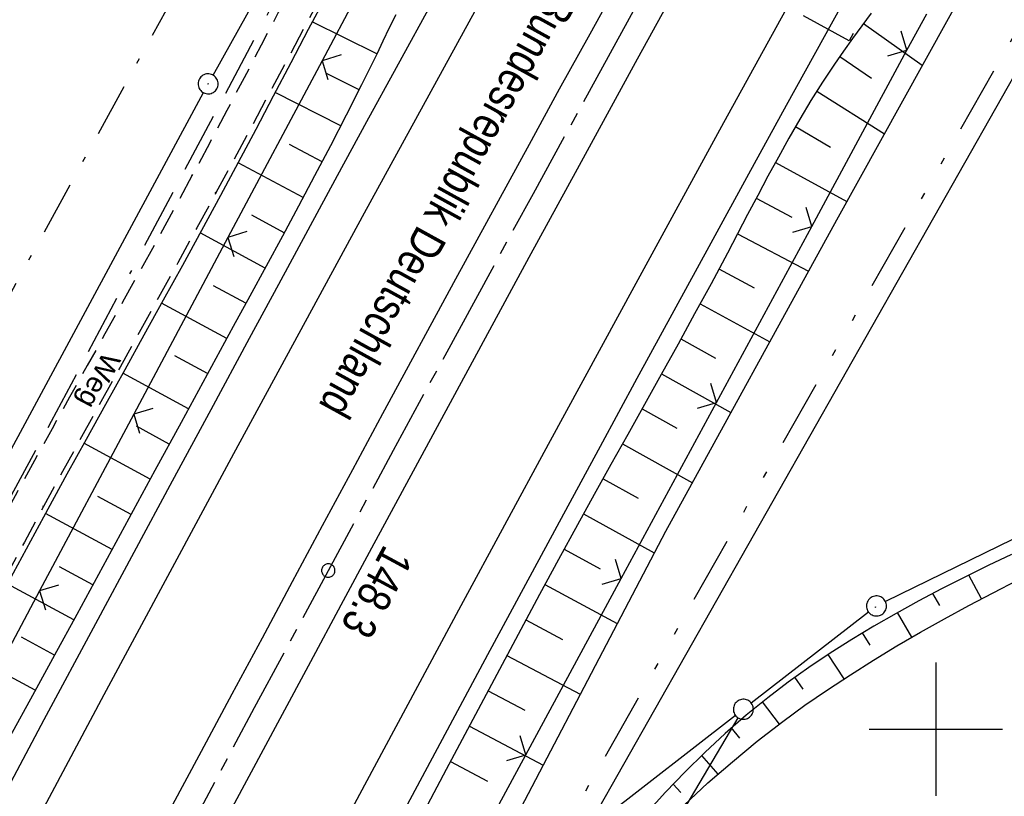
# Model space of a CAD drawing. Extents: x 510526 to 513920, y 467229 to 478797.
# Tile 406 of 467: x 512631 to 512705, y 476695 to 476753. Entities that reach past the tile are written whole.
import ezdxf

# ---------------------------------------------------------------- set-up
doc = ezdxf.new("R2010")
doc.units = 0
doc.header["$LTSCALE"] = 10
doc.header["$MEASUREMENT"] = 0
for name, pattern in [('ACAD_ISO16W100', [73, 15, -6.5, 15, -6.5, 15, -7, 1, -7]), ('ACHSE', [5.5, 4, -0.5, 0.5, -0.5]), ('LT00', [0]), ('LT08', [0.42, 0.2, -0.1, 0.02, -0.1]), ('LT09', [0.54, 0.2, -0.1, 0.02, -0.1, 0.02, -0.1]), ('LT11', [0.3, 0.2, -0.1])]:
    doc.linetypes.add(name, pattern=pattern)
doc.layers.get('0').update_dxf_attribs({"linetype": 'LT00'})
for name, color, linetype in [('-AX-020', 250, 'ACHSE'), ('-ST-20-1', 250, 'LT00'), ('BAB-KABEL', 220, 'ACAD_ISO16W100'), ('BRD', 255, 'Continuous'), ('DFK_AB_L', 21, 'LT00'), ('DFK_AB_P', 7, 'LT00'), ('DFK_GZPKT', 250, 'LT00'), ('DFK_KATASTER', 250, 'LT00'), ('DFK_TOPO-SYM', 252, 'LT00'), ('FELDWEG_TEXT', 1, 'Continuous'), ('GEMARKUNGSGRENZE', 3, 'LT09'), ('STROM_UNTER', 80, 'LT08'), ('V88_AFBR_BAB', 250, 'LT00'), ('V88_BOESCH', 250, 'LT00'), ('V88_BOSCHUNG', 250, 'LT00'), ('V88_FELDWEG', 250, 'LT11'), ('V88_LD_MARK', 250, 'LT00'), ('V88_RASTER', 250, 'LT00'), ('V88_ZAUN', 40, 'LT00')]:
    doc.layers.add(name, color=color, linetype=linetype)
doc.styles.add('Beschrift', font='ARIAL.TTF')

# ---------------------------------------------------------------- blocks, each defined once
blk = doc.blocks.new('SYMB7301')
at = {"color": 0, "linetype": 'ByBlock'}
for p, q in [((-0.128693, 0), (0, 0.128693)), ((0, -0.128693), (-0.128693, 0)), ((0, 0.128693), (0.128693, 0)), ((0.128693, 0), (0, -0.128693)), ((0.000059, -0.009738), (0.000059, 0.009897)), ((-0.00901, -0.004339), (-0.002225, -0.009749))]:
    blk.add_line(p, q, dxfattribs=at)
for points in [[(-0.002225, 0.009749), (-0.00901, 0.004339), (-0.00901, -0.004339)], [(0.01, 0), (0.006235, 0.007818), (-0.002225, 0.009749)], [(-0.002225, -0.009749), (0.006235, -0.007818), (0.01, 0)]]:
    blk.add_lwpolyline(points, dxfattribs=at)
blk = doc.blocks.new('SYMB7010')
at = {"color": 0, "linetype": 'ByBlock'}
for points in [[(-0.031408, 0.499213), (-0.093728, 0.49134), (-0.15457, 0.475719), (-0.212975, 0.452595), (-0.268021, 0.422333), (-0.31884, 0.385411), (-0.36463, 0.342411), (-0.40467, 0.29401), (-0.438329, 0.240973), (-0.465074, 0.184136), (-0.484486, 0.124395), (-0.496256, 0.062692), (-0.5002, 0)], [(0.5002, 0), (0.496256, 0.062692), (0.484485, 0.124395), (0.465074, 0.184136), (0.438329, 0.240973), (0.40467, 0.29401), (0.36463, 0.342411), (0.31884, 0.385411), (0.268021, 0.422333), (0.212975, 0.452595), (0.15457, 0.475719), (0.093728, 0.49134), (0.031408, 0.499213), (-0.031408, 0.499213)], [(-0.5002, 0), (-0.496256, -0.062692), (-0.484486, -0.124395), (-0.465075, -0.184136), (-0.438329, -0.240973), (-0.404671, -0.29401), (-0.36463, -0.342411), (-0.31884, -0.385411), (-0.268021, -0.422333), (-0.212975, -0.452595), (-0.154571, -0.475719), (-0.093728, -0.49134), (-0.031408, -0.499213), (0.031408, -0.499213)], [(0.031408, -0.499213), (0.093728, -0.491341), (0.15457, -0.475719), (0.212975, -0.452595), (0.268021, -0.422333), (0.31884, -0.385411), (0.36463, -0.342411), (0.404671, -0.294011), (0.438329, -0.240974), (0.465075, -0.184136), (0.484486, -0.124395), (0.496256, -0.062692), (0.500201, 0)]]:
    blk.add_lwpolyline(points, dxfattribs=at)
blk = doc.blocks.new('SYMB0003')
at = {"color": 0, "linetype": 'ByBlock'}
for p, q in [((-0.015712, 0), (0.010166, 0.012015)), ((0, -0.021257), (-0.015712, 0)), ((0.010166, 0.012015), (0, -0.021257))]:
    blk.add_line(p, q, dxfattribs=at)
for points in [[(-0.031395, 0.499013), (-0.093691, 0.491144), (-0.154509, 0.475528), (-0.21289, 0.452414), (-0.267913, 0.422164), (-0.318712, 0.385257), (-0.364484, 0.342274), (-0.404509, 0.293893), (-0.438154, 0.240877), (-0.464888, 0.184062), (-0.484292, 0.124345), (-0.496058, 0.062667), (-0.5, 0)], [(0.5, 0), (0.496057, 0.062667), (0.484292, 0.124345), (0.464888, 0.184062), (0.438153, 0.240877), (0.404509, 0.293893), (0.364484, 0.342274), (0.318712, 0.385257), (0.267913, 0.422164), (0.21289, 0.452414), (0.154509, 0.475528), (0.093691, 0.491144), (0.031395, 0.499013), (-0.031395, 0.499013)], [(-0.5, 0), (-0.496058, -0.062667), (-0.484292, -0.124345), (-0.464888, -0.184062), (-0.438154, -0.240877), (-0.404509, -0.293893), (-0.364485, -0.342274), (-0.318712, -0.385257), (-0.267914, -0.422164), (-0.21289, -0.452414), (-0.154509, -0.475529), (-0.093691, -0.491144), (-0.031395, -0.499014), (0.031395, -0.499014)], [(0.031395, -0.499014), (0.093691, -0.491144), (0.154509, -0.475529), (0.21289, -0.452414), (0.267914, -0.422164), (0.318712, -0.385257), (0.364485, -0.342274), (0.404509, -0.293893), (0.438154, -0.240877), (0.464889, -0.184062), (0.484292, -0.124345), (0.496058, -0.062667), (0.5, 0)]]:
    blk.add_lwpolyline(points, dxfattribs=at)
blk = doc.blocks.new('SYMB0002')
at = {"color": 0, "linetype": 'ByBlock'}
for points in [[(-0.031395, 0.499013), (-0.093691, 0.491144), (-0.154509, 0.475528), (-0.21289, 0.452414), (-0.267913, 0.422164), (-0.318712, 0.385257), (-0.364484, 0.342274), (-0.404509, 0.293893), (-0.438154, 0.240877), (-0.464888, 0.184062), (-0.484292, 0.124345), (-0.496058, 0.062667), (-0.5, 0)], [(-0.5, 0), (-0.496058, -0.062667), (-0.484292, -0.124345), (-0.464888, -0.184062), (-0.438154, -0.240877), (-0.404509, -0.293893), (-0.364485, -0.342274), (-0.318712, -0.385257), (-0.267914, -0.422164), (-0.21289, -0.452414), (-0.154509, -0.475529), (-0.093691, -0.491144), (-0.031395, -0.499014), (0.031395, -0.499014)], [(0.5, 0), (0.496057, 0.062667), (0.484292, 0.124345), (0.464888, 0.184062), (0.438153, 0.240877), (0.404509, 0.293893), (0.364484, 0.342274), (0.318712, 0.385257), (0.267913, 0.422164), (0.21289, 0.452414), (0.154509, 0.475528), (0.093691, 0.491144), (0.031395, 0.499013), (-0.031395, 0.499013)], [(0.031395, -0.499014), (0.093691, -0.491144), (0.154509, -0.475529), (0.21289, -0.452414), (0.267914, -0.422164), (0.318712, -0.385257), (0.364485, -0.342274), (0.404509, -0.293893), (0.438154, -0.240877), (0.464889, -0.184062), (0.484292, -0.124345), (0.496058, -0.062667), (0.5, 0)]]:
    blk.add_lwpolyline(points, dxfattribs=at)
blk = doc.blocks.new('SYMB0011')
at = {"color": 0, "linetype": 'ByBlock'}
for p, q in [((0.5, 0), (-0.5, 0)), ((0, 0.5), (0, -0.5))]:
    blk.add_line(p, q, dxfattribs=at)
blk = doc.blocks.new('SYMB0024')
at = {"color": 0, "linetype": 'ByBlock'}
for p, q in [((-0.5, 0.5), (0, 0)), ((0, 0), (0.5, 0.5))]:
    blk.add_line(p, q, dxfattribs=at)

msp = doc.modelspace()

# ---------------------------------------------------------------- linework, layer by layer
at = {"layer": '-AX-020', "ltscale": 0.2, "flags": 128}
msp.add_lwpolyline([(513881.716, 478796.972), (513877.87, 478787.354), (513870.367, 478768.801), (513862.788, 478750.278), (513855.137, 478731.786), (513847.411, 478713.324), (513839.611, 478694.893), (513831.738, 478676.494), (513823.791, 478658.127), (513815.771, 478639.791), (513807.678, 478621.487), (513799.512, 478603.216), (513791.272, 478584.978), (513782.96, 478566.773), (513774.576, 478548.601), (513766.118, 478530.463), (513757.588, 478512.359), (513748.986, 478494.289), (513740.312, 478476.254), (513731.565, 478458.253), (513722.747, 478440.287), (513713.857, 478422.357), (513704.896, 478404.463), (513695.863, 478386.605), (513686.758, 478368.782), (513677.583, 478350.997), (513668.336, 478333.248), (513659.019, 478315.536), (513649.63, 478297.862), (513640.172, 478280.225), (513630.643, 478262.626), (513621.043, 478245.066), (513611.374, 478227.544), (513601.634, 478210.061), (513591.825, 478192.617), (513586.745, 478183.647), (513576.83, 478166.262), (513566.848, 478148.917), (513556.8, 478131.609), (513546.688, 478114.338), (513536.514, 478097.104), (513526.28, 478079.906), (513515.988, 478062.743), (513505.638, 478045.613), (513495.234, 478028.517), (513484.778, 478011.453), (513474.27, 477994.421), (513463.712, 477977.419), (513453.108, 477960.447), (513442.457, 477943.503), (513431.762, 477926.587), (513421.026, 477909.698), (513410.248, 477892.835), (513399.432, 477875.997), (513388.579, 477859.182), (513377.691, 477842.39), (513366.769, 477825.62), (513355.815, 477808.871), (513344.831, 477792.142), (513333.819, 477775.431), (513322.78, 477758.738), (513311.715, 477742.062), (513300.628, 477725.401), (513289.519, 477708.754), (513278.389, 477692.121), (513267.242, 477675.5), (513256.078, 477658.891), (513244.899, 477642.291), (513233.706, 477625.7), (513222.502, 477609.117), (513211.288, 477592.542), (513200.066, 477575.971), (513188.837, 477559.405), (513177.603, 477542.843), (513166.366, 477526.282), (513154.797, 477509.239), (513142.496, 477491.114), (513130.197, 477472.988), (513117.902, 477454.859), (513105.613, 477436.726), (513093.333, 477418.587), (513081.064, 477400.44), (513068.808, 477382.285), (513056.567, 477364.119), (513044.344, 477345.942), (513032.141, 477327.752), (513019.958, 477309.547), (513007.8, 477291.325), (512995.668, 477273.087), (512983.565, 477254.83), (512971.492, 477236.552), (512959.452, 477218.253), (512947.447, 477199.931), (512935.479, 477181.584), (512923.551, 477163.212), (512911.665, 477144.812), (512899.822, 477126.385), (512888.026, 477107.927), (512876.279, 477089.439), (512864.582, 477070.918), (512852.939, 477052.364), (512841.352, 477033.775), (512829.822, 477015.15), (512818.352, 476996.488), (512806.945, 476977.787), (512795.603, 476959.048), (512789.644, 476949.141), (512778.405, 476930.339), (512767.236, 476911.496), (512756.135, 476892.613), (512745.103, 476873.688), (512734.14, 476854.724), (512723.246, 476835.72), (512712.422, 476816.676), (512701.668, 476797.593), (512690.983, 476778.471), (512680.369, 476759.309), (512669.824, 476740.11), (512659.35, 476720.871), (512648.946, 476701.595), (512638.612, 476682.281), (512628.349, 476662.929), (512618.157, 476643.54), (512608.036, 476624.113), (512597.985, 476604.65), (512588.006, 476585.15), (512578.098, 476565.614), (512568.261, 476546.042), (512558.497, 476526.434), (512548.803, 476506.791), (512539.182, 476487.112), (512529.632, 476467.399), (512520.155, 476447.65), (512510.749, 476427.867), (512501.416, 476408.05), (512492.156, 476388.199), (512482.968, 476368.314), (512473.852, 476348.396), (512464.81, 476328.445), (512455.84, 476308.46), (512446.944, 476288.443), (512438.12, 476268.394), (512429.37, 476248.313), (512420.694, 476228.2), (512412.09, 476208.055), (512403.561, 476187.879), (512395.105, 476167.672), (512386.723, 476147.434), (512378.415, 476127.166), (512370.181, 476106.867), (512362.021, 476086.539), (512353.936, 476066.181), (512345.925, 476045.794), (512337.988, 476025.377), (512330.127, 476004.932), (512322.339, 475984.458), (512314.627, 475963.955), (512306.989, 475943.425), (512299.427, 475922.867), (512291.94, 475902.281), (512284.528, 475881.669), (512277.191, 475861.029), (512269.93, 475840.362), (512262.744, 475819.67), (512255.634, 475798.951), (512248.599, 475778.206), (512241.641, 475757.436), (512234.758, 475736.641), (512227.951, 475715.82), (512221.221, 475694.975), (512214.566, 475674.105), (512207.988, 475653.211), (512201.487, 475632.294), (512200.128, 475627.887), (512194.281, 475608.791), (512188.5, 475589.674), (512182.785, 475570.538), (512177.137, 475551.381), (512171.56, 475532.204), (512166.053, 475513.007), (512160.618, 475493.788), (512155.257, 475474.55), (512149.971, 475455.29), (512148.09, 475448.361), (512142.908, 475429.074), (512137.804, 475409.765), (512132.778, 475390.436), (512127.829, 475371.088), (512122.957, 475351.719), (512118.163, 475332.332), (512113.447, 475312.925), (512108.808, 475293.499), (512104.247, 475274.055), (512099.765, 475254.593), (512095.36, 475235.113), (512091.033, 475215.616), (512086.785, 475196.101), (512082.614, 475176.57), (512078.522, 475157.022), (512074.508, 475137.458), (512070.573, 475117.878), (512066.716, 475098.282), (512063.238, 475080.246), (512059.532, 475060.621), (512055.901, 475040.983), (512052.344, 475021.33), (512048.857, 475001.665), (512045.438, 474981.988), (512042.084, 474962.3), (512038.794, 474942.602), (512035.562, 474922.893), (512032.388, 474903.175), (512029.269, 474883.449), (512026.201, 474863.714), (512023.183, 474843.972), (512020.21, 474824.222), (512017.282, 474804.467), (512014.394, 474784.705), (512011.544, 474764.937), (512008.73, 474745.165), (512005.949, 474725.388), (512003.198, 474705.607), (512000.474, 474685.821), (511997.775, 474666.033), (511995.098, 474646.242), (511992.439, 474626.448), (511989.798, 474606.651), (511987.169, 474586.854), (511984.552, 474567.054), (511981.943, 474547.253), (511979.34, 474527.452), (511976.744, 474507.689), (511975.127, 474495.377), (511973.477, 474482.815), (511971.825, 474470.254), (511970.169, 474457.693), (511968.506, 474445.133), (511966.835, 474432.574), (511965.154, 474420.016), (511963.46, 474407.46), (511961.752, 474394.906), (511960.027, 474382.355), (511958.283, 474369.806), (511956.518, 474357.259), (511954.73, 474344.717), (511952.918, 474332.177), (511951.078, 474319.642), (511949.209, 474307.111), (511947.309, 474294.584), (511945.376, 474282.063), (511943.407, 474269.547), (511941.4, 474257.038), (511939.355, 474244.534), (511937.267, 474232.038), (511935.137, 474219.549), (511932.96, 474207.067), (511930.736, 474194.594), (511928.462, 474182.131), (511926.136, 474169.676), (511923.757, 474157.232), (511921.321, 474144.799), (511918.829, 474132.377), (511916.276, 474119.967), (511913.661, 474107.57), (511910.982, 474095.187), (511908.238, 474082.818), (511905.425, 474070.464), (511902.544, 474058.127), (511899.59, 474045.806), (511896.562, 474033.504), (511893.47, 474021.261), (511890.29, 474008.997), (511887.033, 473996.753), (511883.699, 473984.53), (511880.287, 473972.328), (511876.798, 473960.148), (511873.233, 473947.991), (511869.591, 473935.856), (511865.873, 473923.745), (511862.077, 473911.656), (511858.206, 473899.593), (511854.259, 473887.554), (511850.236, 473875.54), (511846.136, 473863.552), (511841.962, 473851.59), (511837.711, 473839.654), (511833.386, 473827.746), (511828.985, 473815.865), (511824.51, 473804.012), (511819.96, 473792.188), (511815.335, 473780.392), (511810.636, 473768.626), (511805.863, 473756.89), (511801.015, 473745.185), (511796.094, 473733.51), (511791.099, 473721.866), (511786.031, 473710.255), (511780.889, 473698.675), (511775.675, 473687.128), (511770.388, 473675.615), (511765.028, 473664.135), (511759.596, 473652.689), (511754.091, 473641.278), (511748.515, 473629.901), (511742.867, 473618.56), (511737.147, 473607.255), (511731.356, 473595.986), (511725.494, 473584.754), (511719.562, 473573.559), (511713.558, 473562.402), (511707.485, 473551.283), (511701.341, 473540.203), (511695.128, 473529.162), (511688.845, 473518.159), (511682.492, 473507.198), (511676.07, 473496.276), (511669.58, 473485.395), (511663.021, 473474.555), (511656.394, 473463.757), (511649.699, 473453.001), (511642.935, 473442.288), (511636.105, 473431.617), (511629.207, 473420.99), (511622.242, 473410.406), (511615.211, 473399.867), (511608.113, 473389.372), (511600.949, 473378.922), (511593.719, 473368.518), (511586.423, 473358.16), (511579.062, 473347.848), (511571.637, 473337.582), (511564.147, 473327.364), (511556.592, 473317.193), (511548.973, 473307.07), (511541.291, 473296.996), (511533.545, 473286.969), (511525.735, 473276.993), (511517.863, 473267.066), (511509.929, 473257.188), (511501.932, 473247.361), (511493.873, 473237.584), (511485.753, 473227.859), (511477.572, 473218.186), (511475.548, 473215.811), (511467.291, 473206.202), (511458.976, 473196.642), (511450.605, 473187.132), (511442.182, 473177.667), (511433.709, 473168.249), (511425.188, 473158.872), (511416.622, 473149.537), (511408.014, 473140.241), (511399.365, 473130.982), (511390.679, 473121.758), (511381.958, 473112.568), (511373.205, 473103.409), (511364.421, 473094.278), (511355.61, 473085.175), (511346.772, 473076.096), (511337.912, 473067.039), (511329.031, 473058.003), (511320.132, 473048.986), (511311.216, 473039.984), (511302.286, 473030.997), (511293.345, 473022.02), (511284.394, 473013.053), (511275.436, 473004.094), (511266.473, 472995.139), (511255.909, 472984.591), (511236.789, 472965.502), (511230.177, 472958.9), (511223.567, 472952.294), (511216.964, 472945.683), (511210.368, 472939.063), (511203.785, 472932.433), (511197.215, 472925.788), (511190.663, 472919.125), (511184.131, 472912.443), (511177.622, 472905.739), (511171.139, 472899.01), (511164.685, 472892.252), (511158.263, 472885.464), (511151.877, 472878.643), (511145.529, 472871.786), (511139.222, 472864.891), (511132.96, 472857.955), (511126.746, 472850.976), (511120.583, 472843.952), (511114.476, 472836.881), (511109.32, 472830.82), (511103.322, 472823.655), (511097.386, 472816.438), (511091.511, 472809.171), (511085.699, 472801.854), (511079.95, 472794.488), (511074.265, 472787.072), (511068.642, 472779.609), (511063.084, 472772.097), (511057.591, 472764.538), (511052.162, 472756.933), (511046.799, 472749.281), (511041.501, 472741.584), (511036.27, 472733.841), (511031.105, 472726.054), (511026.007, 472718.223), (511020.976, 472710.349), (511016.012, 472702.431), (511011.117, 472694.472), (511006.29, 472686.471), (511001.532, 472678.429), (510996.842, 472670.347), (510992.223, 472662.225), (510987.672, 472654.063), (510983.192, 472645.863), (510978.782, 472637.625), (510974.443, 472629.349), (510970.175, 472621.036), (510965.978, 472612.687), (510961.853, 472604.303), (510957.799, 472595.883), (510953.818, 472587.43), (510949.91, 472578.942), (510946.074, 472570.422), (510942.311, 472561.868), (510938.622, 472553.283), (510935.007, 472544.666), (510931.465, 472536.02), (510927.997, 472527.343), (510924.604, 472518.636), (510921.286, 472509.901), (510918.042, 472501.138), (510914.874, 472492.347), (510911.781, 472483.529), (510908.763, 472474.686), (510905.821, 472465.817), (510902.956, 472456.923), (510900.166, 472448.004), (510897.454, 472439.062), (510894.817, 472430.098), (510892.258, 472421.111), (510889.776, 472412.102), (510887.37, 472403.073), (510885.043, 472394.023), (510882.792, 472384.954), (510880.62, 472375.866), (510878.525, 472366.759), (510876.509, 472357.635), (510874.57, 472348.494), (510872.71, 472339.337), (510870.929, 472330.164), (510869.226, 472320.976), (510867.602, 472311.774), (510866.056, 472302.558), (510864.59, 472293.33), (510863.202, 472284.089), (510861.894, 472274.837), (510860.665, 472265.574), (510859.516, 472256.301), (510858.445, 472247.018), (510857.455, 472237.726), (510856.544, 472228.427), (510855.712, 472219.119), (510854.96, 472209.806), (510854.288, 472200.485), (510853.696, 472191.159), (510853.184, 472181.829), (510852.752, 472172.495), (510852.399, 472163.157), (510852.127, 472153.817), (510851.934, 472144.475), (510851.822, 472135.131), (510851.789, 472125.787), (510851.836, 472116.443), (510851.964, 472107.1), (510852.009, 472104.711), (510852.237, 472095.37), (510852.543, 472086.03), (510852.927, 472076.694), (510853.387, 472067.361), (510853.922, 472058.032), (510854.53, 472048.707), (510855.21, 472039.388), (510855.961, 472030.074), (510856.782, 472020.766), (510857.671, 472011.464), (510858.627, 472002.169), (510859.649, 471992.88), (510860.734, 471983.599), (510861.883, 471974.326), (510863.094, 471965.06), (510864.364, 471955.802), (510865.694, 471946.554), (510867.082, 471937.313), (510868.525, 471928.081), (510870.024, 471918.857), (510871.577, 471909.643), (510873.182, 471900.438), (510874.839, 471891.241), (510876.545, 471882.054), (510878.3, 471872.876), (510880.102, 471863.708), (510881.95, 471854.548), (510883.842, 471845.397), (510885.778, 471836.255), (510887.756, 471827.123), (510889.775, 471817.999), (510891.834, 471808.885), (510893.93, 471799.779), (510896.064, 471790.681), (510898.233, 471781.592), (510900.437, 471772.511), (510902.673, 471763.439), (510904.942, 471754.374), (510907.241, 471745.317), (510909.57, 471736.267), (510911.926, 471727.225), (510914.31, 471718.19), (510916.719, 471709.161), (510919.152, 471700.139), (510921.608, 471691.124), (510924.087, 471682.114), (510926.585, 471673.11), (510929.104, 471664.112), (510931.64, 471655.118), (510934.193, 471646.129), (510936.762, 471637.145), (510939.345, 471628.165), (510941.941, 471619.188), (510944.55, 471610.216), (510947.169, 471601.246), (510949.797, 471592.279), (510952.434, 471583.314), (510955.078, 471574.352), (510957.727, 471565.391), (510960.382, 471556.431), (510963.039, 471547.473), (510967.703, 471531.767), (510970.248, 471523.199), (510975.26, 471506.323), (510980.27, 471489.445), (510985.273, 471472.566), (510990.267, 471455.684), (510995.248, 471438.798), (511000.214, 471421.908), (511005.162, 471405.012), (511010.087, 471388.11), (511014.988, 471371.201), (511019.861, 471354.283), (511024.703, 471337.357), (511029.511, 471320.421), (511034.281, 471303.475), (511039.011, 471286.517), (511043.698, 471269.547), (511048.338, 471252.564), (511052.928, 471235.568), (511057.465, 471218.557), (511061.945, 471201.532), (511066.367, 471184.491), (511070.726, 471167.434), (511075.019, 471150.36), (511079.243, 471133.269), (511083.395, 471116.16), (511086.572, 471102.843), (511090.589, 471085.702), (511094.527, 471068.543), (511098.388, 471051.366), (511102.17, 471034.172), (511105.875, 471016.961), (511109.501, 470999.734), (511113.048, 470982.489), (511116.518, 470965.23), (511119.908, 470947.954), (511123.221, 470930.663), (511126.454, 470913.357), (511129.609, 470896.037), (511132.686, 470878.703), (511135.683, 470861.354), (511138.602, 470843.993), (511141.441, 470826.619), (511144.202, 470809.231), (511146.884, 470791.831), (511149.487, 470774.42), (511152.01, 470756.996), (511154.454, 470739.562), (511156.819, 470722.116), (511159.105, 470704.66), (511161.311, 470687.193), (511163.438, 470669.717), (511165.485, 470652.232), (511165.638, 470650.897), (511167.873, 470631.022), (511170.027, 470611.138), (511172.103, 470591.246), (511174.098, 470571.346), (511176.014, 470551.438), (511177.851, 470531.523), (511179.526, 470512.546), (511180.884, 470496.345), (511182.163, 470480.137), (511183.363, 470463.922), (511184.482, 470447.702), (511185.522, 470431.478), (511186.482, 470415.247), (511187.362, 470399.013), (511188.162, 470382.774), (511188.882, 470366.532), (511189.522, 470350.286), (511190.082, 470334.037), (511190.563, 470317.786), (511190.963, 470301.532), (511191.284, 470285.277), (511191.524, 470269.02), (511191.684, 470252.763), (511191.765, 470236.505), (511191.765, 470220.247), (511191.686, 470203.988), (511191.526, 470187.731), (511191.287, 470171.474), (511191.243, 470169.007), (511190.912, 470152.752), (511190.504, 470136.499), (511190.023, 470120.247), (511189.472, 470103.998), (511188.854, 470087.752), (511188.173, 470071.508), (511187.432, 470055.266), (511186.634, 470039.027), (511185.783, 470022.791), (511184.882, 470006.558), (511183.935, 469990.327), (511182.944, 469974.099), (511181.913, 469957.873), (511180.846, 469941.65), (511179.745, 469925.429), (511178.614, 469909.21), (511177.457, 469892.993), (511176.276, 469876.777), (511175.075, 469860.563), (511173.858, 469844.35), (511172.627, 469828.139), (511171.386, 469811.927), (511170.138, 469795.717), (511168.847, 469778.991), (511030.959, 467993.348), (511029.419, 467973.407), (511027.883, 467953.466), (511026.353, 467933.525), (511024.832, 467913.582), (511023.323, 467893.64), (511021.828, 467873.695), (511020.353, 467853.75), (511018.898, 467833.804), (511017.467, 467813.855), (511016.063, 467793.903), (511014.69, 467773.951), (511013.35, 467753.995), (511012.046, 467734.038), (511010.782, 467714.078), (511009.56, 467694.116), (511008.383, 467674.151), (511007.254, 467654.183), (511006.177, 467634.211), (511005.154, 467614.237), (511004.188, 467594.261), (511003.284, 467574.281), (511002.442, 467554.299), (511001.667, 467534.314), (511000.962, 467514.327), (511000.329, 467494.336), (510999.772, 467474.345), (510999.556, 467465.709), (510999.112, 467445.714), (510998.747, 467425.717), (510998.463, 467405.719), (510998.259, 467385.719), (510998.135, 467365.72), (510998.091, 467345.72), (510998.127, 467325.72), (510998.243, 467305.721), (510998.439, 467285.721), (510998.715, 467265.723), (510999.071, 467245.726), (510999.432, 467229.156)], dxfattribs=at)
at = {"layer": 'BAB-KABEL', "ltscale": 0.03, "flags": 128}
for points in [[(513339.839, 477816.319), (513312.266, 477774.649), (513284.672, 477732.996), (513252.5, 477694.412), (513223.881, 477653.496), (513195.795, 477612.121), (513167.629, 477570.875), (513139.88, 477529.298), (513111.793, 477487.916), (513083.807, 477446.454), (513055.844, 477404.978), (513022.492, 477355.034), (513000.515, 477321.52), (512973.122, 477279.62), (512945.422, 477237.871), (512917.575, 477196.217), (512879.155, 477137.499), (512858.339, 477103.216), (512837.389, 477068.954), (512811.451, 477026.06), (512784.195, 476983.896), (512756.652, 476941.559), (512731.123, 476898.632), (512706.393, 476854.964), (512681.949, 476811.101), (512658.869, 476770.394), (512633.742, 476723.052), (512609.823, 476678.973), (512586.03, 476634.72), (512574.463, 476609.04), (512565.77, 476584.237), (512545.206, 476542.916), (512523.454, 476497.739), (512501.769, 476452.474), (512480.246, 476407.171), (512458.846, 476361.789), (512438.563, 476315.939), (512418.177, 476270.118), (512378.72, 476177.833), (512359.892, 476131.364), (512341.348, 476084.783), (512322.575, 476038.314), (512304.817, 475991.341), (512287.677, 475944.24), (512270.282, 475897.168), (512254.121, 475849.696), (512237.768, 475802.276), (512221.53, 475754.824), (512205.859, 475707.192), (512190.782, 475659.377), (512175.78, 475611.52), (512161.516, 475563.423), (512145.692, 475515.804), (512137.725, 475496.074), (512130.625, 475467.918), (512119.035, 475418.91), (512105.583, 475370.555), (512100.73, 475351.099), (512084.182, 475320.513), (512082.618, 475318.668), (512071.987, 475296.243), (512062.064, 475264.372), (512059.316, 475232.902), (512061.872, 475193.176), (512054.818, 475143.1), (512045.689, 475099.989), (512036.29, 475050.898), (512027.273, 475001.725), (512018.223, 474952.549), (512008.899, 474903.418), (512000.14, 474854.229), (511992.355, 474804.855), (511985.273, 474755.369), (511977.385, 474700.851), (511969.41, 474646.425), (511966.53, 474615.204), (511972.795, 474604.79), (511970.049, 474596.165), (511959.565, 474586.374), (511941.907, 474517.478), (511936.852, 474477.772), (511926.657, 474399.733), (511919.973, 474355.376), (511910.09, 474296.615), (511899.454, 474238.126), (511883.784, 474152.683), (511870.289, 474094.001), (511857.131, 474053.876), (511852.776, 474012.454), (511853.171, 473966.862), (511852.492, 473957.146), (511851.311, 473949.656), (511841.692, 473942.065), (511825.821, 473895.229), (511826.651, 473894.117), (511810.899, 473851.945), (511793.573, 473805.027), (511775.285, 473758.358), (511755.124, 473712.475), (511734.052, 473667.008), (511712.225, 473621.972), (511689.498, 473577.273), (511665.157, 473533.497), (511639.854, 473490.241), (511612.908, 473448.14), (511601.588, 473431.806), (511558.048, 473366.072), (511514.894, 473306.01), (511484.056, 473267.454), (511450.631, 473224.7), (511393.065, 473164.53), (511363.017, 473132.866), (511308.517, 473076.446), (511275.572, 473040.359), (511243.006, 473009.331), (511235.22, 472986.054), (511231.03, 472981.056), (511075.99, 472813.106), (511070.243, 472807.304), (511057.801, 472797.513), (511038.028, 472769.96), (511010.695, 472730.526), (510983.876, 472687.185), (510959.577, 472643.761), (510934.3, 472604.326), (510904.804, 472574.327), (510913.914, 472558.288), (510911.702, 472550.665), (510911.228, 472549.239), (510895.971, 472514.712), (510882.655, 472477.924), (510872.403, 472460.753), (510857.497, 472432.352), (510836.101, 472381.12), (510836.281, 472368.894), (510832.944, 472355.972), (510830.181, 472332.026), (510848.219, 472325.537), (510838.512, 472271.416), (510831.965, 472215.431), (510830.702, 472169.392), (510828.833, 472118.665), (510829.075, 472067.625), (510833.949, 472011.739), (510842.444, 471951.437), (510849.978, 471906.34), (510856.18, 471866.272), (510867.229, 471812.821), (510879.853, 471762.875), (510891.506, 471713.806), (510903.789, 471665.07), (510916.063, 471616.285), (510929.638, 471568.076), (510950.958, 471501.368), (510971.606, 471429.824), (510974.35, 471422.765), (510989.551, 471366.875), (511004.499, 471314.199), (511016.364, 471270.838), (511026.276, 471232.419), (511039.24, 471184.146), (511056.597, 471116.881), (511065.905, 471078.265), (511077.604, 471030.011), (511089.225, 470981.622), (511098.911, 470932.895), (511107.165, 470884.025), (511116.152, 470835.042), (511125.079, 470786.059), (511133.148, 470736.973), (511137.299, 470706.315), (511129.89, 470689.715), (511129.543, 470684.612), (511132.443, 470671.581), (511143.113, 470670.948), (511145.784, 470638.261), (511151.08, 470588.888), (511155.977, 470539.416), (511159.512, 470489.779), (511162.627, 470440.141), (511165.944, 470390.621), (511167.842, 470340.945), (511167.805, 470291.237), (511167.773, 470272.425), (511169.192, 470243.962), (511168.974, 470223.344), (511163.734, 470203.872), (511151.457, 470170.118), (511152.401, 470145.764), (511161.627, 470107.325), (511162.261, 470078.654), (511157.084, 470021.39), (511153.973, 469975.779), (511150.229, 469924.108), (511146.614, 469878.373), (511141.044, 469826.728), (511133.852, 469745.039), (511131.815, 469700.017), (511128.932, 469655.166), (511125.194, 469595.287), (511130.663, 469554.69), (511130.405, 469544.669), (511121.691, 469477.401)], [(512696.932, 476757.738), (512693.506, 476751.566), (512658.869, 476770.394)]]:
    msp.add_lwpolyline(points, dxfattribs=at)
at = {"layer": 'DFK_AB_L'}
for p, q in [((512674.1, 476692.942), (512791.07, 476899.258)), ((512645.856, 476748.994), (512703.194, 476851.495)), ((512567.776, 476604.18), (512645.134, 476747.68))]:
    msp.add_line(p, q, dxfattribs=at)
at = {"layer": 'DFK_KATASTER'}
for p, q in [((512765.546, 476743.391), (512696.224, 476709.559)), ((512694.958, 476708.77), (512686.173, 476701.95)), ((512633.933, 476614.375), (512685.198, 476700.845)), ((512684.988, 476701.03), (512674.323, 476692.75))]:
    msp.add_line(p, q, dxfattribs=at)
at = {"layer": 'GEMARKUNGSGRENZE', "ltscale": 2.5, "flags": 128}
msp.add_lwpolyline([(512293.257, 476712.052), (512348.09, 476737.796), (512371.783, 476752.191), (512408.68, 476783.801), (512455.441, 476817.706), (512519.615, 476885.047), (512566.779, 476947.336), (512587.11, 476967.259), (512610.385, 476990.056), (512643.458, 477013.577), (512665.355, 477019.758), (512738.72, 477049.297), (512738.99, 477019.086), (512739.252, 476992.813), (512744.893, 476991.756), (512768.614, 476987.278), (512769.092, 476987.319), (512777.276, 476981.672), (512787, 476972.858), (512793.073, 476957.981), (512807.533, 476945.1), (512822.526, 476938.933), (512824.402, 476934.299), (512796.549, 476911.861), (512790.137, 476900.652), (512672.431, 476693.04), (512634.028, 476627.675), (512582.478, 476535.092), (512548.415, 476458.949), (512546.863, 476455.288), (512492.583, 476342.249), (512447.696, 476236.741), (512445.748, 476232.406), (512395.202, 476115.896), (512387.923, 476094.992), (512385.787, 476088.818), (512379.737, 476057.071), (512363.301, 476018.741)], dxfattribs=at)
at = {"layer": 'STROM_UNTER', "ltscale": 2, "flags": 128}
msp.add_lwpolyline([(512740.029, 477167.844), (512740.417, 477131.048), (512740.805, 477109.638), (512740.932, 477066.37), (512741.576, 477044.446), (512741.964, 477033.192), (512741.441, 477012.164), (512740.972, 476997.669), (512741.183, 476989.303), (512742.098, 476987.124), (512747.801, 476972.186), (512755.993, 476957.738), (512754.505, 476953.61), (512738.312, 476923.893), (512734.069, 476916.767), (512716.096, 476885.051), (512677.316, 476817.549), (512667.98, 476800.525), (512626.399, 476724.864), (512622.621, 476718.527), (512610.622, 476697.036), (512596.333, 476670.469), (512580.801, 476641.988), (512567.103, 476616.538), (512555.987, 476597.26), (512531.627, 476615.618), (512514.987, 476620.37), (512488.437, 476620.833), (512462.626, 476622.303), (512437.721, 476627.733), (512425.115, 476632.272)], dxfattribs=at)
at = {"layer": 'V88_AFBR_BAB'}
for points in [[(512694.467, 476757.021), (512691.625, 476751.871), (512688.787, 476746.718), (512685.956, 476741.561), (512683.131, 476736.401), (512680.365, 476731.33), (512677.605, 476726.256), (512674.852, 476721.178), (512672.103, 476716.098), (512669.262, 476710.836), (512666.426, 476705.573), (512663.593, 476700.307), (512660.762, 476695.04), (512657.94, 476689.783), (512655.12, 476684.524), (512652.303, 476679.263), (512649.49, 476674.001), (512646.646, 476668.67), (512643.807, 476663.336), (512640.974, 476657.998)], [(512676.345, 476756.202), (512674.068, 476752.07), (512671.795, 476747.936), (512669.526, 476743.799), (512664.023, 476733.715), (512658.551, 476723.614), (512656.291, 476719.42), (512654.035, 476715.224), (512651.782, 476711.027), (512649.53, 476706.829), (512647.277, 476702.632), (512644.963, 476698.325), (512642.649, 476694.018), (512640.335, 476689.711), (512638.023, 476685.403), (512635.714, 476681.093), (512631.967, 476674.075), (512628.232, 476667.051), (512624.51, 476660.019)], [(512609.893, 476656.877), (512612.094, 476661.046), (512614.298, 476665.214), (512618.027, 476672.25), (512621.763, 476679.281), (512625.506, 476686.309), (512629.355, 476693.519), (512633.211, 476700.726), (512637.076, 476707.928), (512639.95, 476713.27), (512642.828, 476718.61), (512645.709, 476723.949), (512648.593, 476729.286), (512650.788, 476733.346), (512652.985, 476737.405), (512655.184, 476741.462), (512657.387, 476745.517), (512659.595, 476749.57), (512662.422, 476754.739)], [(512628.119, 476658.116), (512630.352, 476662.336), (512632.587, 476666.555), (512634.824, 476670.773), (512637.064, 476674.989), (512639.308, 476679.203), (512641.617, 476683.527), (512643.93, 476687.849), (512646.247, 476692.168), (512648.566, 476696.487), (512650.886, 476700.805), (512653.174, 476705.062), (512655.463, 476709.318), (512657.754, 476713.573), (512660.047, 476717.826), (512662.344, 476722.078), (512665.941, 476728.718), (512669.546, 476735.354), (512673.16, 476741.985), (512675.409, 476746.102), (512677.661, 476750.217), (512679.918, 476754.33)]]:
    msp.add_lwpolyline(points, dxfattribs=at)
at = {"layer": 'V88_BOESCH'}
for points in [[(512705.863, 476762.154), (512692.554, 476738.128), (512679.751, 476714.804), (512664.732, 476686.134), (512651.612, 476662.06), (512638.083, 476638.203), (512630.696, 476624.134), (512619.499, 476602.378), (512608.542, 476581.601), (512602.654, 476568.83), (512602.332, 476567.788)], [(512654.294, 476754.886), (512652.984, 476752.397), (512651.675, 476749.907), (512650.367, 476747.417), (512649.054, 476744.929), (512647.736, 476742.445), (512646.408, 476739.965), (512644.99, 476737.346), (512643.562, 476734.732), (512642.126, 476732.123), (512640.685, 476729.517), (512639.24, 476726.912), (512637.795, 476724.308), (512636.352, 476721.703), (512634.913, 476719.095), (512633.482, 476716.483), (512631.855, 476713.487), (512630.237, 476710.486)], [(512659.539, 476753.501), (512659.061, 476752.525), (512658.587, 476751.546), (512658.114, 476750.566), (512656.984, 476748.268), (512655.83, 476745.982), (512654.657, 476743.706), (512653.467, 476741.438), (512652.263, 476739.178), (512651.048, 476736.923), (512649.827, 476734.672), (512648.601, 476732.423), (512647.374, 476730.175), (512645.416, 476726.578), (512643.462, 476722.98), (512641.51, 476719.381), (512639.557, 476715.782), (512637.603, 476712.184), (512635.645, 476708.588), (512633.987, 476705.553), (512632.327, 476702.52), (512630.665, 476699.487)], [(512695.146, 476753.634), (512694.454, 476752.682), (512693.763, 476751.73), (512693.079, 476750.775), (512692.408, 476749.811), (512691.51, 476748.457), (512690.644, 476747.082), (512689.808, 476745.688), (512688.995, 476744.278), (512688.202, 476742.856), (512687.425, 476741.423), (512686.658, 476739.984), (512685.898, 476738.54), (512685.14, 476737.095), (512684.38, 476735.652), (512683.162, 476733.371), (512681.93, 476731.1), (512680.686, 476728.837), (512679.435, 476726.579), (512678.178, 476724.326), (512676.919, 476722.074), (512675.661, 476719.821), (512674.406, 476717.567), (512673.159, 476715.309), (512671.733, 476712.701), (512670.318, 476710.087), (512668.912, 476707.468), (512667.511, 476704.845), (512666.114, 476702.22), (512664.718, 476699.594), (512663.321, 476696.969), (512661.921, 476694.345)], [(512705.659, 476713.096), (512703.905, 476712.25), (512702.163, 476711.388), (512700.433, 476710.507), (512698.72, 476709.603), (512697.025, 476708.674), (512695.352, 476707.715), (512693.703, 476706.723), (512692.081, 476705.695), (512690.488, 476704.627), (512688.928, 476703.515), (512687.402, 476702.357), (512685.792, 476701.047), (512684.224, 476699.682), (512682.697, 476698.266), (512681.209, 476696.801), (512679.759, 476695.293), (512678.345, 476693.743)], [(512681.149, 476694.32), (512682.928, 476695.97), (512684.754, 476697.564), (512686.623, 476699.102), (512688.536, 476700.579), (512690.194, 476701.788), (512691.881, 476702.955), (512693.593, 476704.083), (512695.328, 476705.176), (512697.084, 476706.237), (512698.86, 476707.268), (512700.652, 476708.274), (512702.459, 476709.256), (512704.279, 476710.22), (512706.109, 476711.166)]]:
    msp.add_lwpolyline(points, dxfattribs=at)
at = {"layer": 'V88_BOSCHUNG'}
for p, q in [((512658.124, 476750.587), (512653.287, 476752.975)), ((512694.579, 476752.853), (512698.985, 476749.737)), ((512692.804, 476750.385), (512695.174, 476748.76)), ((512656.793, 476747.887), (512654.345, 476749.107)), ((512691.089, 476747.797), (512696.141, 476744.603)), ((512655.421, 476745.183), (512650.516, 476747.7)), ((512689.486, 476745.135), (512692.114, 476743.606)), ((512654.028, 476742.503), (512651.577, 476743.784)), ((512652.613, 476739.833), (512647.73, 476742.434)), ((512687.981, 476742.451), (512693.325, 476739.521)), ((512686.549, 476739.778), (512689.221, 476738.35)), ((512651.188, 476737.182), (512648.753, 476738.49)), ((512649.752, 476734.536), (512644.895, 476737.17)), ((512685.149, 476737.112), (512690.454, 476734.302)), ((512683.751, 476734.47), (512686.378, 476733.066)), ((512648.316, 476731.902), (512645.886, 476733.22)), ((512646.88, 476729.268), (512642.009, 476731.91)), ((512682.337, 476731.849), (512687.551, 476729.013)), ((512680.907, 476729.237), (512683.502, 476727.801)), ((512645.446, 476726.633), (512643.001, 476727.959)), ((512644.014, 476723.997), (512639.101, 476726.662)), ((512679.458, 476726.622), (512684.648, 476723.725)), ((512677.997, 476724.002), (512680.601, 476722.549)), ((512642.583, 476721.36), (512640.114, 476722.699)), ((512641.153, 476718.723), (512636.192, 476721.414)), ((512676.533, 476721.383), (512681.761, 476718.465)), ((512675.071, 476718.764), (512677.694, 476717.3)), ((512639.722, 476716.086), (512637.233, 476717.436)), ((512638.291, 476713.449), (512633.303, 476716.155)), ((512673.612, 476716.13), (512678.91, 476713.198)), ((512672.163, 476713.491), (512674.843, 476712.02)), ((512636.858, 476710.814), (512634.365, 476712.166)), ((512703.418, 476709.767), (512702.469, 476711.541)), ((512635.422, 476708.18), (512630.448, 476710.878)), ((512670.722, 476710.835), (512676.14, 476707.912)), ((512700.288, 476709.259), (512699.782, 476710.167)), ((512698.197, 476706.887), (512697.127, 476708.731)), ((512669.295, 476708.183), (512672.024, 476706.724)), ((512695.075, 476706.291), (512694.511, 476707.215)), ((512633.984, 476705.547), (512631.507, 476706.89)), ((512632.543, 476702.915), (512627.618, 476705.587)), ((512667.875, 476705.528), (512673.366, 476702.616)), ((512693.13, 476703.783), (512691.944, 476705.605)), ((512690.058, 476703.007), (512689.441, 476703.888)), ((512666.465, 476702.88), (512669.22, 476701.42)), ((512688.278, 476700.384), (512687.021, 476702.054)), ((512665.057, 476700.231), (512670.582, 476697.301)), ((512685.32, 476699.328), (512684.695, 476700.101)), ((512683.681, 476696.638), (512682.463, 476698.04)), ((512663.648, 476697.583), (512666.419, 476696.113)), ((512680.904, 476695.263), (512680.322, 476695.887))]:
    msp.add_line(p, q, dxfattribs=at)
at = {"layer": 'V88_FELDWEG', "flags": 128}
for points in [[(512742.454, 476995.896), (512742.523, 476994.597), (512742.597, 476993.299), (512742.685, 476992.001), (512742.753, 476991.119), (512742.822, 476990.237), (512742.91, 476988.956), (512742.982, 476987.674), (512743.042, 476986.384), (512743.072, 476985.664), (512743.106, 476984.943), (512743.153, 476984.225), (512743.22, 476983.513), (512743.315, 476982.809), (512743.447, 476982.118), (512743.694, 476981.203), (512744.015, 476980.314), (512744.404, 476979.449), (512744.853, 476978.605), (512745.356, 476977.782), (512745.905, 476976.976), (512746.494, 476976.185), (512747.115, 476975.408), (512747.763, 476974.643), (512748.428, 476973.886), (512749.106, 476973.137), (512749.788, 476972.393), (512750.468, 476971.652), (512751.695, 476970.295), (512752.894, 476968.94), (512754.071, 476967.588), (512755.227, 476966.237), (512756.368, 476964.888), (512757.498, 476963.541), (512758.619, 476962.194), (512759.737, 476960.847), (512760.223, 476959.901), (512760.636, 476958.92), (512760.973, 476957.911), (512761.233, 476956.88), (512761.415, 476955.832), (512761.517, 476954.773), (512761.538, 476953.709), (512761.479, 476952.647), (512761.339, 476951.593), (512761.121, 476950.552), (512760.824, 476949.53), (512759.622, 476946.779), (512758.348, 476944.061), (512757.001, 476941.377), (512755.582, 476938.731), (512754.093, 476936.124), (512752.535, 476933.558), (512750.211, 476929.676), (512747.888, 476925.794), (512745.569, 476921.909), (512743.256, 476918.021), (512740.949, 476914.129), (512738.652, 476910.231), (512735.805, 476905.367), (512732.973, 476900.494), (512730.156, 476895.612), (512727.353, 476890.723), (512724.562, 476885.826), (512722.362, 476881.947), (512720.168, 476878.064), (512717.977, 476874.179), (512715.79, 476870.293), (512713.603, 476866.406), (512711.415, 476862.52), (512709.019, 476858.27), (512706.622, 476854.02), (512704.223, 476849.771), (512701.825, 476845.522), (512699.428, 476841.272), (512697.033, 476837.021), (512694.818, 476833.083), (512692.608, 476829.143), (512690.402, 476825.201), (512688.202, 476821.255), (512686.009, 476817.305), (512683.825, 476813.35), (512682.211, 476810.415), (512680.599, 476807.478), (512678.989, 476804.54), (512677.376, 476801.604), (512675.76, 476798.67), (512674.137, 476795.739), (512672.505, 476792.813), (512670.863, 476789.893), (512669.498, 476787.488), (512668.127, 476785.087), (512666.752, 476782.688), (512665.376, 476780.29), (512664, 476777.891), (512662.628, 476775.491), (512661.261, 476773.087), (512659.903, 476770.679), (512658.556, 476768.265), (512657.222, 476765.843), (512655.907, 476763.42), (512654.605, 476760.991), (512653.312, 476758.556), (512652.027, 476756.117), (512650.746, 476753.675), (512649.467, 476751.233), (512648.186, 476748.791), (512646.901, 476746.352), (512645.608, 476743.917), (512644.306, 476741.487), (512643.013, 476739.102), (512641.71, 476736.723), (512640.398, 476734.349), (512639.081, 476731.977), (512637.76, 476729.608), (512636.437, 476727.239), (512635.115, 476724.871), (512633.796, 476722.5), (512632.482, 476720.127), (512631.175, 476717.75), (512629.724, 476715.087), (512628.283, 476712.419), (512626.85, 476709.746), (512625.424, 476707.07), (512624.001, 476704.392), (512622.581, 476701.712), (512621.161, 476699.033), (512619.74, 476696.353), (512618.316, 476693.676), (512616.503, 476690.284), (512614.684, 476686.896), (512612.858, 476683.511), (512611.029, 476680.129), (512609.196, 476676.748), (512607.361, 476673.368), (512605.526, 476669.988), (512603.372, 476666.02), (512601.221, 476662.051), (512599.073, 476658.079), (512596.931, 476654.105), (512594.795, 476650.127), (512592.668, 476646.145), (512591.122, 476643.237), (512589.58, 476640.328), (512588.041, 476637.417), (512586.502, 476634.505), (512584.962, 476631.595), (512583.419, 476628.685), (512581.873, 476625.778), (512580.321, 476622.873), (512579.007, 476620.424), (512577.69, 476617.977), (512576.373, 476615.53), (512575.058, 476613.082), (512573.749, 476610.63), (512572.446, 476608.176), (512571.154, 476605.716), (512569.874, 476603.249), (512562.279, 476588.514)], [(512744.868, 476995.991), (512744.927, 476993.768), (512744.989, 476991.544), (512745.007, 476990.896), (512745.018, 476990.248), (512745.018, 476989.498), (512745.011, 476988.748), (512745.008, 476987.998), (512745.021, 476987.249), (512745.059, 476986.499), (512745.158, 476985.553), (512745.316, 476984.613), (512745.532, 476983.687), (512745.805, 476982.78), (512746.174, 476981.801), (512746.607, 476980.852), (512747.097, 476979.928), (512747.637, 476979.028), (512748.221, 476978.15), (512748.842, 476977.29), (512749.494, 476976.445), (512750.17, 476975.615), (512750.863, 476974.795), (512751.567, 476973.983), (512752.275, 476973.177), (512753.921, 476971.309), (512755.555, 476969.454), (512757.18, 476967.611), (512758.798, 476965.777), (512760.412, 476963.948), (512762.024, 476962.122), (512762.536, 476961.1), (512762.981, 476960.047), (512763.358, 476958.968), (512763.664, 476957.867), (512763.898, 476956.748), (512764.061, 476955.616), (512764.149, 476954.477), (512764.165, 476953.334), (512764.106, 476952.192), (512763.974, 476951.057), (512763.77, 476949.932), (512763.493, 476948.823), (512762.136, 476945.938), (512760.712, 476943.084), (512759.223, 476940.265), (512757.669, 476937.48), (512756.052, 476934.732), (512754.371, 476932.022), (512752.081, 476928.183), (512749.792, 476924.343), (512747.505, 476920.503), (512745.222, 476916.66), (512742.942, 476912.814), (512740.668, 476908.966), (512738.276, 476904.903), (512735.893, 476900.835), (512733.518, 476896.762), (512731.154, 476892.683), (512728.8, 476888.597), (512726.459, 476884.505), (512724.593, 476881.223), (512722.734, 476877.936), (512720.879, 476874.647), (512719.028, 476871.357), (512717.179, 476868.065), (512715.329, 476864.773), (512713.477, 476861.483), (512711.418, 476857.832), (512709.355, 476854.183), (512707.291, 476850.535), (512705.227, 476846.887), (512703.165, 476843.238), (512701.106, 476839.587), (512699.051, 476835.934), (512696.821, 476831.954), (512694.598, 476827.97), (512692.38, 476823.984), (512690.167, 476819.995), (512687.957, 476816.004), (512685.75, 476812.011), (512683.881, 476808.627), (512682.011, 476805.244), (512680.139, 476801.862), (512678.263, 476798.482), (512676.381, 476795.105), (512674.492, 476791.732), (512672.594, 476788.364), (512671.118, 476785.76), (512669.637, 476783.159), (512668.155, 476780.559), (512666.673, 476777.958), (512665.193, 476775.357), (512663.718, 476772.752), (512662.251, 476770.144), (512660.792, 476767.531), (512659.345, 476764.911), (512657.999, 476762.447), (512656.663, 476759.977), (512655.335, 476757.503), (512654.012, 476755.026), (512652.693, 476752.547), (512651.375, 476750.067), (512650.056, 476747.587), (512648.734, 476745.11), (512647.407, 476742.635), (512646.072, 476740.164), (512644.647, 476737.549), (512643.214, 476734.938), (512641.775, 476732.331), (512640.332, 476729.725), (512638.889, 476727.12), (512637.448, 476724.514), (512636.011, 476721.906), (512634.58, 476719.294), (512633.159, 476716.677), (512631.723, 476714.007), (512630.297, 476711.331), (512628.878, 476708.652), (512627.464, 476705.97), (512626.052, 476703.287), (512624.64, 476700.603), (512623.225, 476697.921), (512621.806, 476695.242), (512620.379, 476692.567), (512618.795, 476689.622), (512617.201, 476686.682), (512615.599, 476683.746), (512613.994, 476680.812), (512612.386, 476677.88), (512610.778, 476674.947), (512609.174, 476672.013), (512607.574, 476669.076), (512605.718, 476665.647), (512603.87, 476662.213), (512602.03, 476658.775), (512600.195, 476655.335), (512598.363, 476651.892), (512596.533, 476648.449), (512594.703, 476645.005), (512592.928, 476641.667), (512591.153, 476638.329), (512589.38, 476634.989), (512587.61, 476631.648), (512585.846, 476628.304), (512584.089, 476624.957), (512582.34, 476621.605), (512580.685, 476618.411), (512579.038, 476615.212), (512577.397, 476612.011), (512575.761, 476608.806), (512574.128, 476605.601), (512572.497, 476602.394), (512565.034, 476587.331)]]:
    msp.add_lwpolyline(points, dxfattribs=at)
at = {"layer": 'V88_LD_MARK'}
for points in [[(512690.708, 476757.456), (512684.099, 476745.425), (512677.516, 476733.379), (512670.958, 476721.319), (512664.426, 476709.245), (512657.918, 476697.158), (512651.486, 476685.155), (512645.079, 476673.14), (512638.696, 476661.112), (512632.339, 476649.07), (512626.007, 476637.015), (512619.701, 476624.946), (512613.421, 476612.863), (512607.169, 476600.767), (512600.945, 476588.656), (512594.748, 476576.531), (512588.581, 476564.391), (512582.442, 476552.237), (512575.43, 476538.262)], [(512487.511, 476403.035), (512495.082, 476419.2), (512502.702, 476435.341), (512511.311, 476453.427), (512519.981, 476471.483), (512528.713, 476489.51), (512537.506, 476507.507), (512546.36, 476525.474), (512555.275, 476543.411), (512564.251, 476561.318), (512572.07, 476576.795), (512579.934, 476592.249), (512587.842, 476607.68), (512595.795, 476623.089), (512603.791, 476638.475), (512611.831, 476653.838), (512619.913, 476669.179), (512628.037, 476684.498), (512637.7, 476702.587), (512647.421, 476720.644), (512657.202, 476738.669), (512667.041, 476756.662)]]:
    msp.add_lwpolyline(points, dxfattribs=at)
at = {"layer": 'V88_RASTER'}
for p, q in [((512700, 476705), (512700, 476695)), ((512695.001, 476700), (512705.001, 476700))]:
    msp.add_line(p, q, dxfattribs=at)
at = {"layer": 'V88_ZAUN'}
for p, q in [((512660.918, 476763.016), (512654.023, 476750.074)), ((512690.698, 476737.661), (512697.836, 476750.854)), ((512654.023, 476750.074), (512646.97, 476736.836)), ((512683.56, 476724.468), (512690.698, 476737.661)), ((512646.97, 476736.836), (512639.917, 476723.597)), ((512676.422, 476711.275), (512683.56, 476724.468)), ((512639.917, 476723.597), (512632.864, 476710.359)), ((512669.284, 476698.083), (512676.422, 476711.275))]:
    msp.add_line(p, q, dxfattribs=at)
for points in [[(512697.836, 476750.854), (512699.313, 476753.584)], [(512632.864, 476710.359), (512628.262, 476701.72), (512625.863, 476697.093)], [(512662.15, 476684.888), (512663.285, 476686.995), (512669.284, 476698.083)]]:
    msp.add_lwpolyline(points, dxfattribs=at)

# ---------------------------------------------------------------- block references
at = {"layer": '-ST-20-1', "rotation": 258.929999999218}
msp.add_blockref('SYMB0002', (512654.487, 476711.883), dxfattribs=at)
at = {"layer": 'DFK_AB_P', "xscale": 1.499999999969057, "yscale": 1.5, "zscale": 1.5, "rotation": 251.2881100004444}
msp.add_blockref('SYMB0003', (512645.49, 476748.34), dxfattribs=at)
at = {"layer": 'DFK_GZPKT', "xscale": 1.499999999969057, "yscale": 1.5, "zscale": 1.5, "rotation": 251.2881100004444}
for p in [(512695.55, 476709.23), (512685.58, 476701.49)]:
    msp.add_blockref('SYMB7010', p, dxfattribs=at)
at = {"layer": 'DFK_TOPO-SYM', "xscale": 0.1, "yscale": 0.1, "zscale": 0.1, "rotation": 359.99968}
msp.add_blockref('SYMB7301', (512695.48, 476709.14), dxfattribs=at)
at = {"layer": 'V88_FELDWEG', "xscale": 0.09999999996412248, "yscale": 0.09999999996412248, "zscale": 0.1, "rotation": 239.9696990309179}
for p in [(512644.306, 476741.487), (512646.072, 476740.164), (512633.159, 476716.677)]:
    msp.add_blockref('SYMB0011', p, dxfattribs=at)
at = {"layer": 'V88_ZAUN', "yscale": 2.100000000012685, "zscale": 2.1}
for p, xscale, rotation in [((512697.836, 476750.854), 2.099999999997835, 61.58560902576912), ((512654.023, 476750.074), 2.100000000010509, 241.952949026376), ((512690.698, 476737.661), 2.099999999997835, 61.58560902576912), ((512646.97, 476736.836), 2.100000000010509, 241.952949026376), ((512683.56, 476724.468), 2.099999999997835, 61.58560902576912), ((512639.917, 476723.597), 2.100000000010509, 241.952949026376), ((512676.422, 476711.275), 2.099999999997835, 61.58560902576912), ((512632.864, 476710.359), 2.100000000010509, 241.952949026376), ((512669.284, 476698.083), 2.099999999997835, 61.58560902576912)]:
    msp.add_blockref('SYMB0024', p, dxfattribs=dict(at, xscale=xscale, rotation=rotation))

# ---------------------------------------------------------------- texts
at = {"layer": '-ST-20-1', "style": 'Beschrift', "width": 0.8}
msp.add_text('  148.3', height=2.5, rotation=-118.36581, dxfattribs=at).set_placement((512659.435, 476715.275))
at = {"layer": 'BRD', "style": 'Beschrift', "width": 0.8}
msp.add_text('Bundesrepublik Deutschland', height=2.5, rotation=241.13767, dxfattribs=at).set_placement((512670.89, 476755.396))
at = {"layer": 'FELDWEG_TEXT', "style": 'Beschrift'}
msp.add_text('Weg', height=1.5, rotation=242.20595, dxfattribs=at).set_placement((512637.66, 476728.354))

doc.saveas('drawing.dxf')
